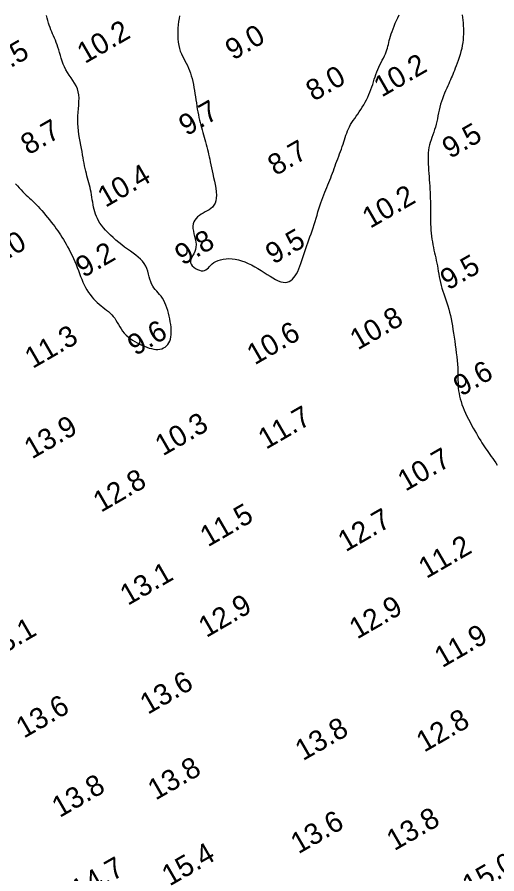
# Model space of a CAD drawing. Extents: x 3024098 to 3056816, y 418252 to 509144.
# Drawn here: x 3038796.8 to 3038911.6, y 419167.1 to 419372.3 of the extents above; entities that cross this region are included whole.
import ezdxf

# ---------------------------------------------------------------- set-up
doc = ezdxf.new("R2010")
doc.units = 0
doc.layers.add('V-CHAN-CONT-EL10', color=7, linetype='Continuous')
doc.layers.add('V-TOPO-SOUN-0911', color=7, linetype='Continuous')

msp = doc.modelspace()

# ---------------------------------------------------------------- linework, layer by layer
at = {"layer": 'V-CHAN-CONT-EL10'}
for points in [[(3038796.38, 419332.34), (3038796.83, 419331.85), (3038797.27, 419331.37), (3038797.7, 419330.92), (3038798.12, 419330.48), (3038798.53, 419330.07), (3038798.93, 419329.68), (3038799.33, 419329.31), (3038799.72, 419328.94), (3038800.11, 419328.58), (3038800.51, 419328.2), (3038800.92, 419327.82), (3038801.33, 419327.4), (3038801.76, 419326.96), (3038802.2, 419326.48), (3038802.66, 419325.96), (3038803.12, 419325.42), (3038803.58, 419324.87), (3038804.04, 419324.3), (3038804.5, 419323.74), (3038804.93, 419323.18), (3038805.35, 419322.64), (3038805.74, 419322.12), (3038806.12, 419321.61), (3038806.47, 419321.11), (3038806.82, 419320.62), (3038807.15, 419320.11), (3038807.48, 419319.6), (3038807.82, 419319.06), (3038808.15, 419318.49), (3038808.5, 419317.89), (3038808.85, 419317.26), (3038809.2, 419316.6), (3038809.55, 419315.92), (3038809.89, 419315.23), (3038810.23, 419314.51), (3038810.55, 419313.79), (3038810.86, 419313.07), (3038811.15, 419312.34), (3038811.42, 419311.62), (3038811.69, 419310.9), (3038811.96, 419310.19), (3038812.23, 419309.5), (3038812.51, 419308.82), (3038812.8, 419308.17), (3038813.12, 419307.54), (3038813.46, 419306.94), (3038813.83, 419306.36), (3038814.22, 419305.82), (3038814.63, 419305.3), (3038815.05, 419304.81), (3038815.48, 419304.35), (3038815.93, 419303.92), (3038816.38, 419303.52), (3038816.83, 419303.14), (3038817.29, 419302.79), (3038817.74, 419302.45), (3038818.18, 419302.11), (3038818.6, 419301.77), (3038819.01, 419301.41), (3038819.4, 419301.02), (3038819.76, 419300.61), (3038820.1, 419300.16), (3038820.41, 419299.67), (3038820.71, 419299.17), (3038821.01, 419298.65), (3038821.32, 419298.12), (3038821.65, 419297.6), (3038822, 419297.09), (3038822.39, 419296.6), (3038822.83, 419296.14), (3038823.3, 419295.71), (3038823.81, 419295.31), (3038824.35, 419294.93), (3038824.91, 419294.59), (3038825.48, 419294.26), (3038826.06, 419293.97), (3038826.64, 419293.69), (3038827.22, 419293.45), (3038827.79, 419293.23), (3038828.35, 419293.04), (3038828.9, 419292.89), (3038829.44, 419292.78), (3038829.95, 419292.72), (3038830.45, 419292.72), (3038830.92, 419292.77), (3038831.36, 419292.88), (3038831.77, 419293.05), (3038832.15, 419293.28), (3038832.49, 419293.57), (3038832.8, 419293.9), (3038833.06, 419294.28), (3038833.28, 419294.71), (3038833.44, 419295.18), (3038833.56, 419295.69), (3038833.63, 419296.23), (3038833.66, 419296.81), (3038833.65, 419297.41), (3038833.6, 419298.03), (3038833.53, 419298.68), (3038833.42, 419299.34), (3038833.3, 419300), (3038833.15, 419300.68), (3038832.99, 419301.35), (3038832.8, 419302.01), (3038832.6, 419302.66), (3038832.37, 419303.29), (3038832.12, 419303.88), (3038831.84, 419304.44), (3038831.54, 419304.95), (3038831.21, 419305.42), (3038830.87, 419305.84), (3038830.52, 419306.24), (3038830.17, 419306.64), (3038829.83, 419307.03), (3038829.5, 419307.44), (3038829.21, 419307.89), (3038828.95, 419308.37), (3038828.73, 419308.91), (3038828.55, 419309.5), (3038828.38, 419310.12), (3038828.21, 419310.76), (3038828.02, 419311.41), (3038827.79, 419312.05), (3038827.52, 419312.67), (3038827.19, 419313.26), (3038826.78, 419313.81), (3038826.3, 419314.33), (3038825.76, 419314.82), (3038825.17, 419315.29), (3038824.54, 419315.76), (3038823.88, 419316.23), (3038823.19, 419316.72), (3038822.48, 419317.23), (3038821.78, 419317.76), (3038821.08, 419318.32), (3038820.39, 419318.9), (3038819.71, 419319.5), (3038819.07, 419320.09), (3038818.47, 419320.69), (3038817.91, 419321.28), (3038817.41, 419321.86), (3038816.97, 419322.42), (3038816.58, 419322.96), (3038816.25, 419323.5), (3038815.96, 419324.03), (3038815.72, 419324.55), (3038815.51, 419325.09), (3038815.34, 419325.63), (3038815.19, 419326.18), (3038815.06, 419326.75), (3038814.94, 419327.34), (3038814.84, 419327.93), (3038814.75, 419328.53), (3038814.66, 419329.13), (3038814.56, 419329.73), (3038814.46, 419330.33), (3038814.35, 419330.91), (3038814.22, 419331.48), (3038814.08, 419332.04), (3038813.94, 419332.59), (3038813.78, 419333.14), (3038813.62, 419333.69), (3038813.47, 419334.25), (3038813.32, 419334.82), (3038813.17, 419335.4), (3038813.04, 419336), (3038812.91, 419336.63), (3038812.79, 419337.27), (3038812.68, 419337.93), (3038812.56, 419338.62), (3038812.43, 419339.34), (3038812.3, 419340.08), (3038812.16, 419340.85), (3038812.01, 419341.65), (3038811.85, 419342.47), (3038811.7, 419343.31), (3038811.55, 419344.17), (3038811.43, 419345.05), (3038811.33, 419345.93), (3038811.27, 419346.82), (3038811.26, 419347.72), (3038811.29, 419348.6), (3038811.35, 419349.49), (3038811.43, 419350.36), (3038811.51, 419351.21), (3038811.56, 419352.05), (3038811.57, 419352.86), (3038811.52, 419353.65), (3038811.39, 419354.4), (3038811.17, 419355.11), (3038810.86, 419355.8), (3038810.5, 419356.46), (3038810.09, 419357.1), (3038809.66, 419357.74), (3038809.23, 419358.38), (3038808.81, 419359.02), (3038808.42, 419359.68), (3038808.09, 419360.35), (3038807.79, 419361.04), (3038807.54, 419361.74), (3038807.31, 419362.43), (3038807.1, 419363.12), (3038806.91, 419363.79), (3038806.72, 419364.44), (3038806.52, 419365.06), (3038806.32, 419365.65), (3038806.11, 419366.21), (3038805.9, 419366.75), (3038805.68, 419367.27), (3038805.46, 419367.77), (3038805.24, 419368.27), (3038805.03, 419368.77), (3038804.83, 419369.28), (3038804.64, 419369.79), (3038804.45, 419370.32), (3038804.27, 419370.87), (3038804.11, 419371.45), (3038803.95, 419372.06), (3038803.79, 419372.7)], [(3038835.61, 419372.63), (3038835.5, 419371.96), (3038835.4, 419371.22), (3038835.31, 419370.43), (3038835.25, 419369.61), (3038835.21, 419368.76), (3038835.2, 419367.92), (3038835.23, 419367.08), (3038835.3, 419366.27), (3038835.42, 419365.51), (3038835.59, 419364.8), (3038835.81, 419364.14), (3038836.06, 419363.52), (3038836.33, 419362.93), (3038836.62, 419362.36), (3038836.92, 419361.8), (3038837.21, 419361.24), (3038837.5, 419360.67), (3038837.76, 419360.09), (3038838, 419359.48), (3038838.22, 419358.86), (3038838.42, 419358.22), (3038838.61, 419357.56), (3038838.78, 419356.88), (3038838.93, 419356.18), (3038839.07, 419355.46), (3038839.2, 419354.73), (3038839.32, 419353.98), (3038839.44, 419353.23), (3038839.54, 419352.47), (3038839.65, 419351.72), (3038839.76, 419350.98), (3038839.88, 419350.26), (3038840, 419349.57), (3038840.14, 419348.9), (3038840.28, 419348.25), (3038840.43, 419347.63), (3038840.59, 419347.02), (3038840.75, 419346.42), (3038840.91, 419345.84), (3038841.08, 419345.26), (3038841.24, 419344.69), (3038841.4, 419344.11), (3038841.56, 419343.54), (3038841.71, 419342.96), (3038841.87, 419342.38), (3038842.01, 419341.79), (3038842.16, 419341.21), (3038842.3, 419340.62), (3038842.44, 419340.03), (3038842.57, 419339.44), (3038842.71, 419338.84), (3038842.84, 419338.23), (3038842.98, 419337.59), (3038843.12, 419336.93), (3038843.27, 419336.23), (3038843.43, 419335.5), (3038843.6, 419334.72), (3038843.79, 419333.89), (3038843.97, 419333.03), (3038844.15, 419332.16), (3038844.29, 419331.29), (3038844.4, 419330.44), (3038844.45, 419329.64), (3038844.43, 419328.91), (3038844.33, 419328.25), (3038844.14, 419327.69), (3038843.87, 419327.22), (3038843.53, 419326.81), (3038843.14, 419326.47), (3038842.7, 419326.16), (3038842.24, 419325.88), (3038841.76, 419325.62), (3038841.28, 419325.35), (3038840.81, 419325.06), (3038840.37, 419324.75), (3038839.96, 419324.42), (3038839.6, 419324.06), (3038839.29, 419323.66), (3038839.06, 419323.23), (3038838.89, 419322.75), (3038838.82, 419322.23), (3038838.84, 419321.66), (3038838.93, 419321.05), (3038839.06, 419320.41), (3038839.22, 419319.76), (3038839.38, 419319.1), (3038839.5, 419318.45), (3038839.57, 419317.82), (3038839.55, 419317.22), (3038839.44, 419316.65), (3038839.25, 419316.12), (3038839.01, 419315.62), (3038838.76, 419315.15), (3038838.53, 419314.7), (3038838.35, 419314.27), (3038838.25, 419313.86), (3038838.26, 419313.46), (3038838.4, 419313.08), (3038838.67, 419312.71), (3038839.02, 419312.37), (3038839.44, 419312.07), (3038839.9, 419311.83), (3038840.37, 419311.65), (3038840.84, 419311.54), (3038841.26, 419311.52), (3038841.63, 419311.6), (3038841.96, 419311.76), (3038842.25, 419311.98), (3038842.53, 419312.25), (3038842.82, 419312.55), (3038843.13, 419312.88), (3038843.47, 419313.19), (3038843.87, 419313.5), (3038844.33, 419313.77), (3038844.86, 419314), (3038845.44, 419314.19), (3038846.08, 419314.34), (3038846.75, 419314.43), (3038847.46, 419314.46), (3038848.19, 419314.43), (3038848.95, 419314.33), (3038849.71, 419314.16), (3038850.49, 419313.93), (3038851.27, 419313.64), (3038852.05, 419313.3), (3038852.83, 419312.92), (3038853.61, 419312.5), (3038854.38, 419312.06), (3038855.14, 419311.61), (3038855.88, 419311.14), (3038856.6, 419310.68), (3038857.3, 419310.23), (3038857.98, 419309.82), (3038858.63, 419309.46), (3038859.25, 419309.15), (3038859.84, 419308.92), (3038860.4, 419308.79), (3038860.91, 419308.75), (3038861.39, 419308.81), (3038861.84, 419308.96), (3038862.25, 419309.19), (3038862.64, 419309.5), (3038862.99, 419309.89), (3038863.32, 419310.34), (3038863.62, 419310.84), (3038863.91, 419311.4), (3038864.17, 419312), (3038864.42, 419312.64), (3038864.66, 419313.31), (3038864.89, 419314), (3038865.12, 419314.71), (3038865.35, 419315.42), (3038865.59, 419316.14), (3038865.83, 419316.85), (3038866.08, 419317.55), (3038866.34, 419318.26), (3038866.59, 419318.96), (3038866.85, 419319.67), (3038867.11, 419320.38), (3038867.36, 419321.1), (3038867.61, 419321.84), (3038867.85, 419322.59), (3038868.08, 419323.34), (3038868.31, 419324.1), (3038868.53, 419324.86), (3038868.76, 419325.62), (3038868.98, 419326.36), (3038869.21, 419327.08), (3038869.44, 419327.78), (3038869.68, 419328.46), (3038869.92, 419329.1), (3038870.17, 419329.73), (3038870.42, 419330.34), (3038870.66, 419330.93), (3038870.91, 419331.52), (3038871.14, 419332.09), (3038871.38, 419332.66), (3038871.6, 419333.23), (3038871.82, 419333.79), (3038872.03, 419334.36), (3038872.24, 419334.93), (3038872.44, 419335.5), (3038872.65, 419336.07), (3038872.86, 419336.64), (3038873.07, 419337.22), (3038873.29, 419337.79), (3038873.51, 419338.38), (3038873.73, 419338.96), (3038873.95, 419339.54), (3038874.16, 419340.12), (3038874.37, 419340.7), (3038874.57, 419341.27), (3038874.76, 419341.83), (3038874.94, 419342.38), (3038875.11, 419342.93), (3038875.28, 419343.47), (3038875.45, 419344), (3038875.63, 419344.52), (3038875.83, 419345.04), (3038876.05, 419345.54), (3038876.29, 419346.05), (3038876.57, 419346.55), (3038876.88, 419347.04), (3038877.21, 419347.54), (3038877.55, 419348.04), (3038877.91, 419348.55), (3038878.27, 419349.07), (3038878.64, 419349.6), (3038879, 419350.15), (3038879.36, 419350.71), (3038879.7, 419351.29), (3038880.04, 419351.88), (3038880.35, 419352.49), (3038880.66, 419353.1), (3038880.94, 419353.72), (3038881.21, 419354.34), (3038881.45, 419354.95), (3038881.67, 419355.57), (3038881.87, 419356.18), (3038882.06, 419356.78), (3038882.25, 419357.39), (3038882.44, 419357.98), (3038882.63, 419358.57), (3038882.84, 419359.16), (3038883.06, 419359.73), (3038883.31, 419360.31), (3038883.58, 419360.87), (3038883.86, 419361.42), (3038884.14, 419361.97), (3038884.41, 419362.49), (3038884.66, 419363.01), (3038884.9, 419363.5), (3038885.1, 419363.98), (3038885.27, 419364.43), (3038885.4, 419364.87), (3038885.52, 419365.31), (3038885.62, 419365.75), (3038885.73, 419366.2), (3038885.83, 419366.67), (3038885.96, 419367.16), (3038886.1, 419367.69), (3038886.28, 419368.26), (3038886.48, 419368.86), (3038886.72, 419369.49), (3038886.98, 419370.14), (3038887.26, 419370.8), (3038887.56, 419371.47), (3038887.87, 419372.14), (3038888.2, 419372.8)], [(3038903.29, 419372.87), (3038903.38, 419372.21), (3038903.44, 419371.54), (3038903.49, 419370.89), (3038903.53, 419370.23), (3038903.56, 419369.57), (3038903.58, 419368.91), (3038903.58, 419368.24), (3038903.55, 419367.57), (3038903.5, 419366.88), (3038903.42, 419366.19), (3038903.31, 419365.49), (3038903.16, 419364.77), (3038902.98, 419364.05), (3038902.77, 419363.33), (3038902.55, 419362.62), (3038902.32, 419361.93), (3038902.09, 419361.27), (3038901.85, 419360.65), (3038901.63, 419360.06), (3038901.42, 419359.53), (3038901.23, 419359.04), (3038901.04, 419358.58), (3038900.85, 419358.14), (3038900.66, 419357.71), (3038900.47, 419357.27), (3038900.27, 419356.81), (3038900.05, 419356.33), (3038899.81, 419355.8), (3038899.57, 419355.25), (3038899.31, 419354.66), (3038899.06, 419354.04), (3038898.81, 419353.4), (3038898.56, 419352.75), (3038898.33, 419352.08), (3038898.12, 419351.4), (3038897.94, 419350.71), (3038897.77, 419350.02), (3038897.62, 419349.33), (3038897.48, 419348.64), (3038897.33, 419347.96), (3038897.19, 419347.28), (3038897.03, 419346.62), (3038896.86, 419345.97), (3038896.67, 419345.34), (3038896.46, 419344.71), (3038896.25, 419344.1), (3038896.03, 419343.49), (3038895.83, 419342.89), (3038895.64, 419342.29), (3038895.47, 419341.67), (3038895.33, 419341.05), (3038895.23, 419340.42), (3038895.16, 419339.78), (3038895.12, 419339.12), (3038895.11, 419338.45), (3038895.12, 419337.77), (3038895.14, 419337.07), (3038895.18, 419336.35), (3038895.23, 419335.62), (3038895.29, 419334.87), (3038895.34, 419334.11), (3038895.4, 419333.35), (3038895.46, 419332.58), (3038895.51, 419331.81), (3038895.56, 419331.05), (3038895.6, 419330.3), (3038895.63, 419329.58), (3038895.65, 419328.87), (3038895.66, 419328.18), (3038895.66, 419327.5), (3038895.66, 419326.83), (3038895.66, 419326.16), (3038895.66, 419325.49), (3038895.67, 419324.82), (3038895.68, 419324.13), (3038895.69, 419323.43), (3038895.72, 419322.71), (3038895.76, 419321.99), (3038895.81, 419321.27), (3038895.87, 419320.54), (3038895.95, 419319.83), (3038896.03, 419319.13), (3038896.14, 419318.44), (3038896.25, 419317.78), (3038896.38, 419317.13), (3038896.52, 419316.49), (3038896.66, 419315.87), (3038896.81, 419315.25), (3038896.95, 419314.63), (3038897.08, 419314.01), (3038897.21, 419313.38), (3038897.33, 419312.73), (3038897.44, 419312.08), (3038897.54, 419311.42), (3038897.65, 419310.76), (3038897.77, 419310.08), (3038897.9, 419309.41), (3038898.05, 419308.72), (3038898.22, 419308.04), (3038898.41, 419307.36), (3038898.63, 419306.67), (3038898.86, 419305.98), (3038899.1, 419305.28), (3038899.35, 419304.57), (3038899.6, 419303.85), (3038899.83, 419303.12), (3038900.06, 419302.37), (3038900.26, 419301.6), (3038900.45, 419300.81), (3038900.62, 419300), (3038900.78, 419299.17), (3038900.93, 419298.32), (3038901.07, 419297.45), (3038901.21, 419296.56), (3038901.35, 419295.64), (3038901.48, 419294.71), (3038901.62, 419293.76), (3038901.75, 419292.8), (3038901.87, 419291.85), (3038901.97, 419290.92), (3038902.07, 419290.01), (3038902.14, 419289.13), (3038902.2, 419288.29), (3038902.23, 419287.51), (3038902.25, 419286.76), (3038902.26, 419286.06), (3038902.27, 419285.38), (3038902.28, 419284.73), (3038902.31, 419284.08), (3038902.35, 419283.45), (3038902.42, 419282.82), (3038902.52, 419282.17), (3038902.65, 419281.52), (3038902.81, 419280.86), (3038903, 419280.2), (3038903.23, 419279.52), (3038903.48, 419278.83), (3038903.76, 419278.13), (3038904.08, 419277.42), (3038904.41, 419276.71), (3038904.77, 419275.98), (3038905.15, 419275.27), (3038905.53, 419274.55), (3038905.92, 419273.86), (3038906.31, 419273.18), (3038906.68, 419272.54), (3038907.04, 419271.93), (3038907.38, 419271.36), (3038907.71, 419270.82), (3038908.02, 419270.31), (3038908.33, 419269.83), (3038908.63, 419269.36), (3038908.93, 419268.91), (3038909.25, 419268.46), (3038909.57, 419268.01), (3038909.91, 419267.55), (3038910.25, 419267.08), (3038910.6, 419266.6), (3038910.96, 419266.09), (3038911.3, 419265.56), (3038911.63, 419265)]]:
    msp.add_lwpolyline(points, dxfattribs=at)

# ---------------------------------------------------------------- texts
at = {"layer": 'V-TOPO-SOUN-0911'}
for s, p in [('10.2 ', (3038812.97, 419361.03)), ('9.0', (3038848.45, 419361.85)), ('8.5', (3038791.96, 419358.18)), ('10.2 ', (3038884, 419352.99)), ('8.0', (3038867.74, 419352.01)), ('9.7', (3038837.31, 419343.71)), ('8.7', (3038799.48, 419339.15)), ('9.5', (3038900.36, 419338.27)), ('8.7', (3038858.61, 419334.17)), ('10.4 ', (3038817.89, 419326.58)), ('10.2 ', (3038881.24, 419321.56)), ('12.0 ', (3038788.12, 419310.57)), ('9.8', (3038836.36, 419312.71)), ('9.5', (3038858.07, 419312.97)), ('9.2', (3038812.64, 419309.76)), ('9.5', (3038899.9, 419306.77)), ('10.8 ', (3038878.29, 419292.43)), ('9.6', (3038825.04, 419291.06)), ('11.3 ', (3038800.47, 419288)), ('10.6 ', (3038853.62, 419288.86)), ('9.6', (3038903.03, 419281.35)), ('11.7 ', (3038856.31, 419268.64)), ('10.3 ', (3038831.64, 419267.07)), ('13.9 ', (3038800.31, 419266.34)), ('10.7 ', (3038889.71, 419258.6)), ('12.8 ', (3038816.81, 419253.55)), ('11.5 ', (3038842.42, 419245.28)), ('12.7 ', (3038875.4, 419244.1)), ('11.2 ', (3038894.7, 419237.7)), ('13.1 ', (3038823.25, 419231.25)), ('12.9 ', (3038842.04, 419223.56)), ('12.9 ', (3038878.13, 419223.2)), ('13.1 ', (3038790.51, 419217.97)), ('11.9 ', (3038898.5, 419216.35)), ('13.6 ', (3038828.03, 419205.16)), ('13.6 ', (3038798.37, 419199.45)), ('12.8 ', (3038894.17, 419196.1)), ('13.8 ', (3038865.17, 419194.07)), ('13.8 ', (3038829.9, 419184.62)), ('13.8 ', (3038806.93, 419180.45)), ('13.8 ', (3038887.05, 419172.51)), ('13.6 ', (3038864.08, 419171.76)), ('15.4 ', (3038833.25, 419164.05)), ('14.7 ', (3038811.53, 419160.64)), ('15.0 ', (3038905.18, 419161.72))]:
    msp.add_text(s, height=5, rotation=30, dxfattribs=at).set_placement(p)

doc.saveas('drawing.dxf')
